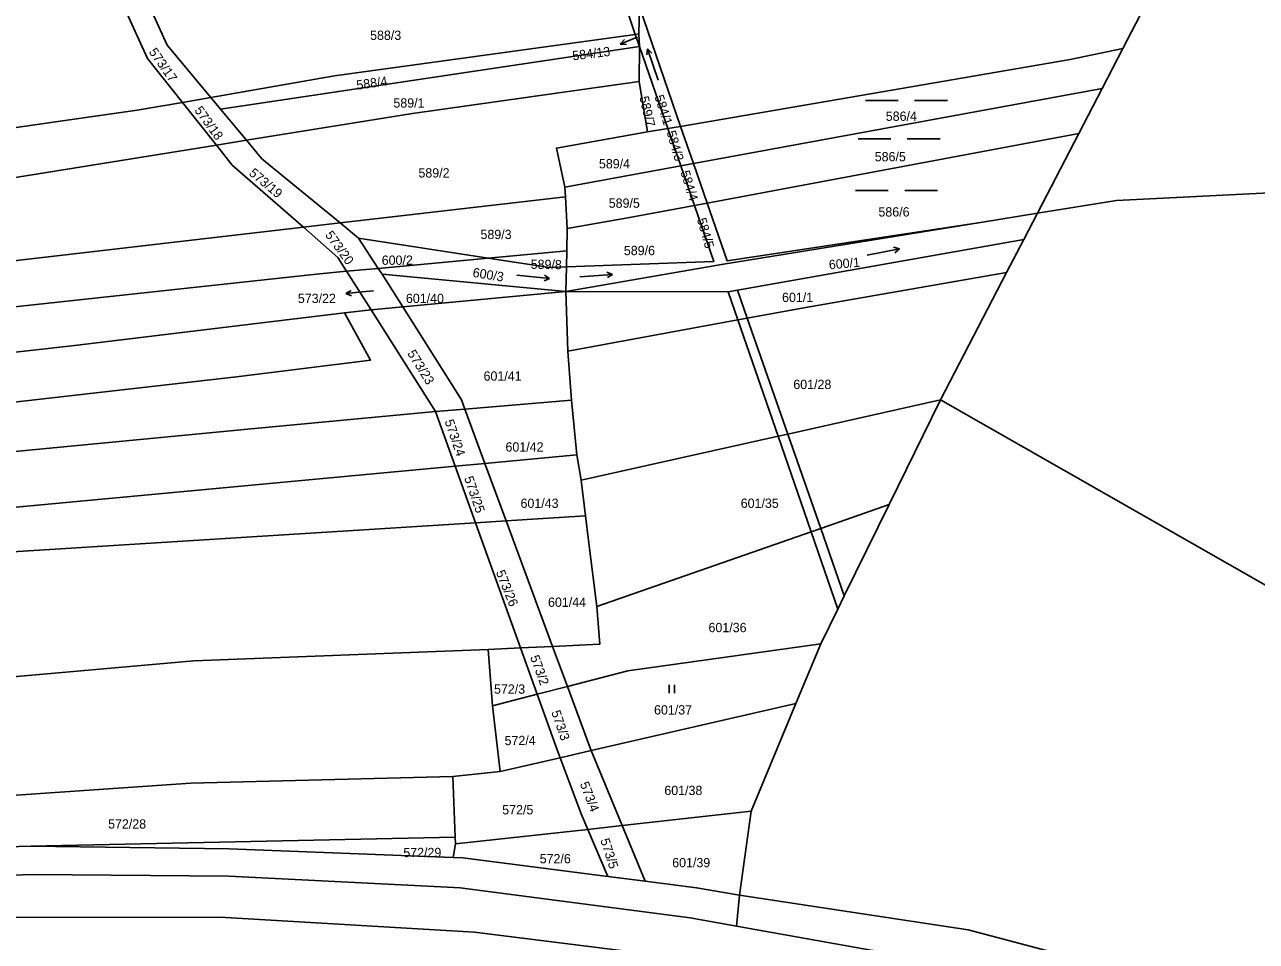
# Model space of a CAD drawing. Extents: x -757266 to -753360, y -1162585 to -1157740.
# Drawn here: x -756750.1 to -756524.8, y -1160912.3 to -1160744.8 of the extents above; entities that cross this region are included whole.
import ezdxf

# ---------------------------------------------------------------- set-up
doc = ezdxf.new("R2010")
doc.units = 0
for name, color, linetype in [('Hranice parcel', 7, 'Continuous'), ('Parcelní čísla', 7, 'Continuous'), ('Pop  PČ popisy', 7, 'Continuous'), ('Poz předměty', 7, 'Continuous'), ('Vnitřní kresba', 7, 'Continuous'), ('Značky kultur', 7, 'Continuous')]:
    doc.layers.add(name, color=color, linetype=linetype)

msp = doc.modelspace()

# ---------------------------------------------------------------- linework, layer by layer
at = {"layer": 'Hranice parcel'}
for p, q in [((-756644.81, -1160727.83), (-756638.39, -1160746.59)), ((-756637.65, -1160741.53), (-756637.75, -1160746.5)), ((-756637.65, -1160741.53), (-756630.1, -1160763.39)), ((-756638.39, -1160746.59), (-756637.75, -1160746.5)), ((-756638.39, -1160746.59), (-756637.63, -1160748.81)), ((-756637.75, -1160746.5), (-756637.63, -1160748.81)), ((-756714.23, -1160760.26), (-756637.63, -1160748.81)), ((-756637.66, -1160755.21), (-756637.63, -1160748.81)), ((-756637.63, -1160748.81), (-756632.43, -1160763.78)), ((-756549.25, -1160749.18), (-756553.02, -1160756.46)), ((-756636.14, -1160764.42), (-756637.66, -1160755.21)), ((-756721.22, -1160759), (-756716.04, -1160758.1)), ((-756714.23, -1160760.26), (-756716.04, -1160758.1)), ((-756553.02, -1160756.46), (-756627.74, -1160770.19)), ((-756553.02, -1160756.46), (-756557.29, -1160764.69)), ((-756721.22, -1160759), (-756715, -1160766.81)), ((-756709.51, -1160765.93), (-756714.23, -1160760.26)), ((-756632.43, -1160763.78), (-756636.14, -1160764.42)), ((-756630.1, -1160763.39), (-756632.43, -1160763.78)), ((-756632.43, -1160763.78), (-756630.06, -1160770.62)), ((-756627.74, -1160770.19), (-756630.1, -1160763.39)), ((-756625.25, -1160777.4), (-756557.29, -1160764.69)), ((-756557.29, -1160764.69), (-756564.85, -1160779.26)), ((-756715, -1160766.81), (-756709.51, -1160765.93)), ((-756651.29, -1160774.52), (-756630.06, -1160770.62)), ((-756630.06, -1160770.62), (-756627.74, -1160770.19)), ((-756630.06, -1160770.62), (-756627.55, -1160777.83)), ((-756625.25, -1160777.4), (-756627.74, -1160770.19)), ((-756651.18, -1160776.26), (-756651.29, -1160774.52)), ((-756692.38, -1160781.04), (-756651.18, -1160776.26)), ((-756650.83, -1160782.06), (-756651.18, -1160776.26)), ((-756627.55, -1160777.83), (-756625.25, -1160777.4)), ((-756575.25, -1160780.95), (-756564.85, -1160779.26)), ((-756564.85, -1160779.26), (-756567.36, -1160784.09)), ((-756699.1, -1160781.82), (-756692.38, -1160781.04)), ((-756689, -1160783.81), (-756692.38, -1160781.04)), ((-756650.92, -1160786.13), (-756650.83, -1160782.06)), ((-756685.41, -1160789.34), (-756689, -1160783.81)), ((-756665.32, -1160787.47), (-756689, -1160783.81)), ((-756567.36, -1160784.09), (-756570.49, -1160790.13)), ((-756665.32, -1160787.47), (-756650.92, -1160786.13)), ((-756650.92, -1160786.13), (-756650.98, -1160789.08)), ((-756691.19, -1160789.88), (-756685.41, -1160789.34)), ((-756685.41, -1160789.34), (-756665.32, -1160787.47)), ((-756684.71, -1160790.42), (-756685.41, -1160789.34)), ((-756651.08, -1160793.56), (-756650.98, -1160789.08)), ((-756691.19, -1160789.88), (-756686.71, -1160796.95)), ((-756680.92, -1160796.4), (-756684.71, -1160790.42)), ((-756684.71, -1160790.42), (-756651.08, -1160793.56)), ((-756570.49, -1160790.13), (-756582.55, -1160813.38)), ((-756680.92, -1160796.4), (-756651.08, -1160793.56)), ((-756651.08, -1160793.56), (-756650.72, -1160804.47)), ((-756686.71, -1160796.95), (-756680.92, -1160796.4)), ((-756691.59, -1160797.47), (-756686.71, -1160796.95)), ((-756686.71, -1160796.95), (-756674.95, -1160815.52)), ((-756650.72, -1160804.47), (-756650.07, -1160813.41)), ((-756669.55, -1160815.06), (-756650.07, -1160813.41)), ((-756650.07, -1160813.41), (-756649.09, -1160823.43)), ((-756582.55, -1160813.38), (-756591.95, -1160832.51)), ((-756674.95, -1160815.52), (-756669.55, -1160815.06)), ((-756674.95, -1160815.52), (-756671.35, -1160825.5)), ((-756665.88, -1160824.99), (-756669.55, -1160815.06)), ((-756665.88, -1160824.99), (-756649.09, -1160823.43)), ((-756649.09, -1160823.43), (-756648.29, -1160828.08)), ((-756671.35, -1160825.5), (-756665.88, -1160824.99)), ((-756671.35, -1160825.5), (-756667.63, -1160835.84)), ((-756662, -1160835.48), (-756665.88, -1160824.99)), ((-756648.29, -1160828.08), (-756647.49, -1160834.57)), ((-756662, -1160835.48), (-756647.49, -1160834.57)), ((-756667.63, -1160835.84), (-756662, -1160835.48)), ((-756667.63, -1160835.84), (-756659.39, -1160858.71)), ((-756653.52, -1160858.43), (-756662, -1160835.48)), ((-756659.39, -1160858.71), (-756665.32, -1160859)), ((-756665.32, -1160859), (-756664.49, -1160869.3)), ((-756653.52, -1160858.43), (-756659.39, -1160858.71)), ((-756659.39, -1160858.71), (-756656.33, -1160867.19)), ((-756650.81, -1160865.76), (-756653.52, -1160858.43)), ((-756604.48, -1160858), (-756609, -1160868.85)), ((-756656.33, -1160867.19), (-756650.81, -1160865.76)), ((-756664.49, -1160869.3), (-756656.33, -1160867.19)), ((-756664.49, -1160869.3), (-756663.1, -1160881.31)), ((-756609, -1160868.85), (-756646.45, -1160877.48)), ((-756609, -1160868.85), (-756617.21, -1160888.54)), ((-756652.13, -1160878.79), (-756646.45, -1160877.48)), ((-756640.79, -1160891.19), (-756646.45, -1160877.48)), ((-756663.1, -1160881.31), (-756652.13, -1160878.79)), ((-756663.1, -1160881.31), (-756671.74, -1160882.24)), ((-756671.74, -1160882.24), (-756671.31, -1160893.33)), ((-756640.79, -1160891.19), (-756617.21, -1160888.54)), ((-756617.21, -1160888.54), (-756619.33, -1160903.88)), ((-756671.27, -1160894.5), (-756647.08, -1160891.9)), ((-756647.08, -1160891.9), (-756640.79, -1160891.19)), ((-756647.08, -1160891.9), (-756643.44, -1160900.47)), ((-756636.6, -1160901.34), (-756640.79, -1160891.19)), ((-756748.96, -1160894.94), (-756671.31, -1160893.33)), ((-756671.27, -1160894.5), (-756671.73, -1160897.01)), ((-756671.31, -1160893.33), (-756671.27, -1160894.5)), ((-756636.6, -1160901.34), (-756643.44, -1160900.47)), ((-756619.33, -1160903.88), (-756619.9, -1160909.59))]:
    msp.add_line(p, q, dxfattribs=at)
for points in [[(-756548.86, -1160732.33), (-756542.15, -1160735.49), (-756549.25, -1160749.18)], [(-756732.03, -1160741.22), (-756727.58, -1160751.01), (-756721.22, -1160759)], [(-756716.04, -1160758.1), (-756724.02, -1160748.55), (-756727.67, -1160740.52)], [(-756716.04, -1160758.1), (-756693.4, -1160754.15), (-756638.39, -1160746.59)], [(-756630.1, -1160763.39), (-756558.86, -1160751.19), (-756549.25, -1160749.18)], [(-756709.51, -1160765.93), (-756679.15, -1160761.05), (-756637.66, -1160755.21)], [(-756946.47, -1160791.4), (-756901.04, -1160784.08), (-756829.65, -1160774.72), (-756729.49, -1160760.44), (-756721.22, -1160759)], [(-756651.29, -1160774.52), (-756652.81, -1160767.36), (-756636.14, -1160764.42)], [(-756940.76, -1160797.13), (-756756.76, -1160773.53), (-756715, -1160766.81)], [(-756715, -1160766.81), (-756712.1, -1160770.46), (-756699.1, -1160781.82)], [(-756692.38, -1160781.04), (-756706.7, -1160769.3), (-756709.51, -1160765.93)], [(-756564.85, -1160779.26), (-756550.37, -1160776.94), (-756519.98, -1160775.43), (-756491.36, -1160777.85), (-756430.66, -1160789.59), (-756429.23, -1160786.23)], [(-756627.55, -1160777.83), (-756624, -1160788.06), (-756650.98, -1160789.08)], [(-756650.83, -1160782.06), (-756639.75, -1160780.11), (-756627.55, -1160777.83)], [(-756625.25, -1160777.4), (-756621.6, -1160787.97), (-756575.25, -1160780.95)], [(-756927.16, -1160810.78), (-756848.6, -1160799.17), (-756699.1, -1160781.82)], [(-756699.1, -1160781.82), (-756692.8, -1160787.33), (-756691.19, -1160789.88)], [(-756651.08, -1160793.56), (-756622.25, -1160788.57), (-756575.25, -1160780.95)], [(-756567.36, -1160784.09), (-756619.72, -1160793.35), (-756621.39, -1160793.65), (-756651.08, -1160793.56)], [(-756650.98, -1160789.08), (-756654.11, -1160789.2), (-756665.32, -1160787.47)], [(-756921.57, -1160817.19), (-756814.5, -1160803.14), (-756696.72, -1160790.39), (-756691.19, -1160789.88)], [(-756650.72, -1160804.47), (-756619.63, -1160798.75), (-756617.94, -1160798.44), (-756607.56, -1160796.53), (-756570.49, -1160790.13)], [(-756669.55, -1160815.06), (-756670.18, -1160813.36), (-756680.92, -1160796.4)], [(-756917.8, -1160823.25), (-756741.43, -1160803.53), (-756691.59, -1160797.47)], [(-756913.26, -1160830.57), (-756833.95, -1160823.1), (-756711.32, -1160809.16), (-756686.81, -1160806.12), (-756691.59, -1160797.47)], [(-756648.29, -1160828.08), (-756612.28, -1160820.02), (-756610.52, -1160819.63), (-756582.55, -1160813.38)], [(-756411.75, -1160911.32), (-756412.97, -1160910.58), (-756468.87, -1160878.23), (-756514.46, -1160852.21), (-756582.55, -1160813.38)], [(-756908.72, -1160837.87), (-756708.63, -1160818.7), (-756674.95, -1160815.52)], [(-756903.82, -1160845.75), (-756800.62, -1160837.55), (-756671.35, -1160825.5)], [(-756647.49, -1160834.57), (-756646.93, -1160839.1), (-756645.4, -1160851.14)], [(-756645.4, -1160851.14), (-756606.24, -1160837.49), (-756604.48, -1160836.88), (-756591.95, -1160832.51)], [(-756591.95, -1160832.51), (-756600.16, -1160849.22), (-756601.35, -1160851.64), (-756604.48, -1160858)], [(-756900.75, -1160855.56), (-756755.26, -1160841.36), (-756667.63, -1160835.84)], [(-756645.4, -1160851.14), (-756644.87, -1160858.02), (-756653.52, -1160858.43)], [(-756869.4, -1160872.88), (-756781.87, -1160866.64), (-756719.11, -1160861.07), (-756665.32, -1160859)], [(-756650.81, -1160865.76), (-756639.73, -1160862.89), (-756604.48, -1160858)], [(-756646.45, -1160877.48), (-756646.79, -1160876.65), (-756650.81, -1160865.76)], [(-756656.33, -1160867.19), (-756652.67, -1160877.36), (-756652.13, -1160878.79)], [(-756652.13, -1160878.79), (-756648.29, -1160889.04), (-756647.08, -1160891.9)], [(-756829.11, -1160891.1), (-756807.49, -1160889.44), (-756719.7, -1160883.45), (-756671.74, -1160882.24)], [(-756829.11, -1160891.1), (-756823.47, -1160893.76), (-756810.27, -1160896.68), (-756748.96, -1160894.94)], [(-756671.73, -1160897.01), (-756712.64, -1160895.41), (-756748.96, -1160894.94)], [(-756671.73, -1160897.01), (-756669.94, -1160897.08), (-756643.44, -1160900.47)], [(-756619.9, -1160909.59), (-756628.37, -1160908.08), (-756670.45, -1160902.55), (-756672.74, -1160902.44), (-756712.71, -1160900.46), (-756748.6, -1160900.11), (-756812.44, -1160902.2), (-756882.85, -1160909.02)], [(-756619.33, -1160903.88), (-756627.17, -1160902.55), (-756636.6, -1160901.34)], [(-756619.33, -1160903.88), (-756577.49, -1160910.26), (-756516.69, -1160926.33), (-756477.86, -1160938.97), (-756467.28, -1160942.69), (-756436.37, -1160956.11), (-756402.66, -1160971.04), (-756365.31, -1160990.59), (-756332.18, -1161010.49), (-756327.59, -1161013.25), (-756311.79, -1161023.35), (-756261.25, -1161059.52), (-756244.95, -1161072.68), (-756241.63, -1161075.37), (-756205.74, -1161107.01)], [(-756619.9, -1160909.59), (-756570.69, -1160918.36), (-756518.23, -1160931.61), (-756479.8, -1160944.32), (-756438.52, -1160960.99), (-756404.97, -1160975.81), (-756367.56, -1160995.11), (-756330.79, -1161017.74), (-756301.4, -1161039.07), (-756269.03, -1161062.15), (-756235.9, -1161088.11), (-756216.97, -1161104.74), (-756206.58, -1161113.87)]]:
    msp.add_lwpolyline(points, dxfattribs=at)
at = {"layer": 'Pop  PČ popisy'}
for p, q in [((-756638.35, -1160747.22), (-756641.132, -1160748.344)), ((-756641.132, -1160748.344), (-756640.392, -1160747.505)), ((-756641.132, -1160748.344), (-756640.016, -1160748.433)), ((-756638, -1160747.08), (-756638.35, -1160747.22)), ((-756691.315, -1160793.964), (-756690.371, -1160793.361)), ((-756688.33, -1160793.65), (-756691.315, -1160793.964)), ((-756691.315, -1160793.964), (-756690.266, -1160794.357)), ((-756686.3, -1160793.45), (-756688.33, -1160793.65))]:
    msp.add_line(p, q, dxfattribs=at)
at = {"layer": 'Poz předměty'}
for p, q in [((-756714.38, -1160907.91), (-756667.78, -1160910.67)), ((-756667.78, -1160910.67), (-756621.54, -1160916.43))]:
    msp.add_line(p, q, dxfattribs=at)
msp.add_lwpolyline([(-756714.38, -1160907.91), (-756761.61, -1160907.99), (-756795.29, -1160909.78), (-756820.21, -1160911.83)], dxfattribs=at)
at = {"layer": 'Vnitřní kresba'}
for p, q in [((-756621.39, -1160793.65), (-756619.63, -1160798.75)), ((-756619.72, -1160793.35), (-756617.94, -1160798.44)), ((-756617.94, -1160798.44), (-756610.52, -1160819.63)), ((-756619.63, -1160798.75), (-756612.28, -1160820.02)), ((-756612.28, -1160820.02), (-756606.24, -1160837.49)), ((-756610.52, -1160819.63), (-756604.48, -1160836.88)), ((-756604.48, -1160836.88), (-756600.16, -1160849.22)), ((-756606.24, -1160837.49), (-756601.35, -1160851.64))]:
    msp.add_line(p, q, dxfattribs=at)
at = {"layer": 'Značky kultur'}
for p, q in [((-756636.144, -1160749.244), (-756636.3, -1160750.332)), ((-756634.191, -1160754.918), (-756636.144, -1160749.244)), ((-756636.144, -1160749.244), (-756635.352, -1160750.005)), ((-756596.299, -1160758.66), (-756590.299, -1160758.66)), ((-756587.299, -1160758.66), (-756581.299, -1160758.66)), ((-756597.649, -1160765.67), (-756591.649, -1160765.67)), ((-756588.649, -1160765.67), (-756582.649, -1160765.67)), ((-756598.119, -1160775.1), (-756592.119, -1160775.1)), ((-756589.119, -1160775.1), (-756583.119, -1160775.1)), ((-756595.976, -1160786.948), (-756590.087, -1160785.803)), ((-756590.087, -1160785.803), (-756591.142, -1160785.497)), ((-756590.087, -1160785.803), (-756590.95, -1160786.481)), ((-756660.027, -1160790.587), (-756654.06, -1160791.214)), ((-756654.06, -1160791.214), (-756655.084, -1160791.61)), ((-756654.06, -1160791.214), (-756654.98, -1160790.613)), ((-756648.545, -1160790.867), (-756642.56, -1160790.448)), ((-756642.56, -1160790.448), (-756643.569, -1160790.016)), ((-756642.56, -1160790.448), (-756643.499, -1160791.016)), ((-756632.201, -1160866.96), (-756632.201, -1160865.46)), ((-756631.2, -1160866.96), (-756631.2, -1160865.46))]:
    msp.add_line(p, q, dxfattribs=at)

# ---------------------------------------------------------------- texts
at = {"layer": 'Parcelní čísla'}
for s, p in [('588/3', (-756686.89, -1160747.59)), ('589/1', (-756682.63, -1160759.96)), ('586/4', (-756592.58, -1160762.38)), ('589/4', (-756645.04, -1160771.07)), ('586/5', (-756594.6, -1160769.78)), ('589/2', (-756678.05, -1160772.74)), ('589/5', (-756643.25, -1160778.27)), ('586/6', (-756593.92, -1160779.87)), ('589/3', (-756666.7, -1160783.99)), ('589/6', (-756640.48, -1160786.93)), ('600/2', (-756684.77, -1160788.7)), ('573/22', (-756700.105, -1160795.68)), ('601/40', (-756680.34, -1160795.68)), ('601/1', (-756611.55, -1160795.49)), ('601/41', (-756666.14, -1160809.88)), ('601/28', (-756609.49, -1160811.4)), ('601/42', (-756662.13, -1160822.83)), ('601/43', (-756659.38, -1160833.13)), ('601/35', (-756619.11, -1160833.12)), ('601/44', (-756654.35, -1160851.21)), ('601/36', (-756625, -1160855.84)), ('572/3', (-756664.23, -1160867.09)), ('601/37', (-756634.96, -1160870.89)), ('572/4', (-756662.3, -1160876.49)), ('601/38', (-756633.08, -1160885.61)), ('572/5', (-756662.73, -1160889.15)), ('572/28', (-756734.81, -1160891.74)), ('572/29', (-756680.82, -1160896.96)), ('572/6', (-756655.88, -1160898.09)), ('601/39', (-756631.64, -1160898.81))]:
    msp.add_text(s, height=1.7, dxfattribs=at).set_placement(p)
for s, rotation, p in [('573/17', 305, (-756727.436, -1160749.797)), ('584/13', 7, (-756649.789, -1160751.339)), ('588/4', 8, (-756689.271, -1160756.701)), ('589/7', 283, (-756637.648, -1160758.071)), ('584/1', 288, (-756634.908, -1160757.942)), ('573/18', 306, (-756719.107, -1160760.469)), ('584/3', 286, (-756632.677, -1160764.424)), ('573/19', 320, (-756709.166, -1160772.161)), ('584/4', 287, (-756630.142, -1160771.748)), ('584/5', 286, (-756627.127, -1160780.384)), ('573/20', 306, (-756695.207, -1160783.249)), ('600/1', 5, (-756602.915, -1160789.536)), ('600/3', 351, (-756668.222, -1160790.889)), ('589/8', 359, (-756657.534, -1160789.419)), ('573/23', 302, (-756680.15, -1160804.89)), ('573/24', 289, (-756673.293, -1160817.286)), ('573/25', 289, (-756669.723, -1160827.656)), ('573/26', 292, (-756663.928, -1160844.888)), ('573/2', 290, (-756657.658, -1160860.39)), ('573/3', 289, (-756653.783, -1160870.446)), ('573/4', 290.999997, (-756648.563, -1160883.554)), ('573/5', 288, (-756644.818, -1160893.832))]:
    msp.add_text(s, height=1.7, rotation=rotation, dxfattribs=at).set_placement(p)

doc.saveas('drawing.dxf')
